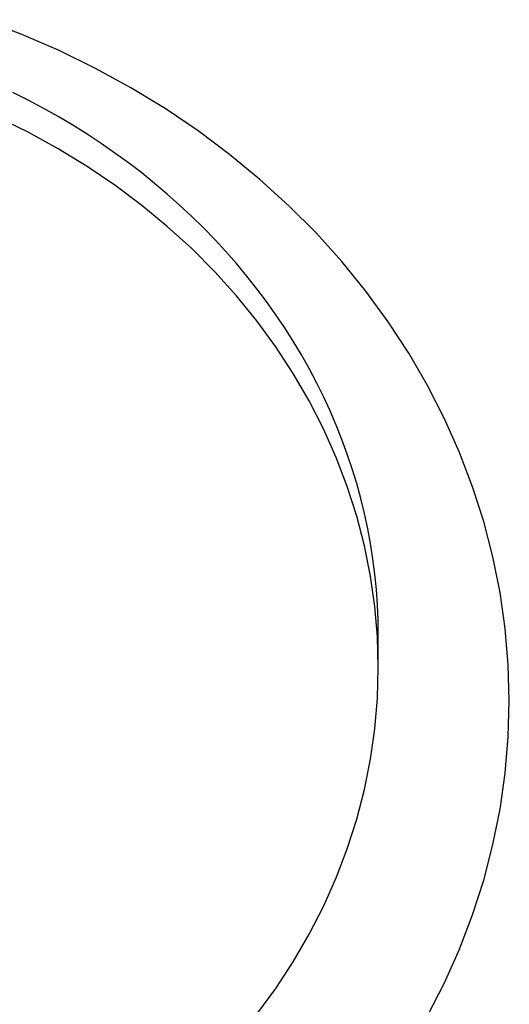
# Model space of a CAD drawing. Extents: x 1107 to 4046, y 937 to 3355.
# Tile 626 of 656: x 2238.36 to 2240.23, y 2683.14 to 2686.9. Entities that reach past the tile are written whole.
import ezdxf

# ---------------------------------------------------------------- set-up
doc = ezdxf.new("R2010")
doc.units = 0
doc.layers.add('KF_VIDA_L___C_REAR', color=7, linetype='CONTINUOUS')

# ---------------------------------------------------------------- blocks, each defined once
blk = doc.blocks.new('KF_VIDA_L___C_REAR')
at = {"layer": 'KF_VIDA_L___C_REAR'}
blk.add_line((52.75, 995.208807), (52.75, 995.332126), dxfattribs=at)
for points in [[(52.938, 993.879, 0), (53.0026, 994.005, 0), (53.06, 994.134, 0), (53.1101, 994.265, 0), (53.1526, 994.398, 0), (53.1876, 994.533, 0), (53.2148, 994.669, 0), (53.2344, 994.806, 0), (53.2461, 994.944, 0), (53.25, 995.082, 0), (53.2461, 995.22, 0), (53.2344, 995.358, 0), (53.2148, 995.495, 0), (53.1876, 995.631, 0), (53.1526, 995.766, 0), (53.1101, 995.899, 0), (53.06, 996.03, 0), (53.0026, 996.159, 0), (52.938, 996.286, 0), (52.8662, 996.409, 0), (52.7876, 996.529, 0), (52.7023, 996.646, 0), (52.6104, 996.759, 0), (52.5123, 996.868, 0), (52.4081, 996.972, 0), (52.2981, 997.072, 0), (52.1826, 997.168, 0), (52.0618, 997.258, 0), (51.936, 997.343, 0), (51.8056, 997.422, 0), (51.6708, 997.496, 0), (51.532, 997.564, 0), (51.3896, 997.626, 0), (51.2437, 997.682, 0)], [(52.75, 995.332, 0), (52.7492, 995.391, 0), (52.7467, 995.449, 0), (52.7425, 995.507, 0), (52.7368, 995.566, 0), (52.7293, 995.624, 0), (52.7202, 995.682, 0), (52.7095, 995.739, 0), (52.6972, 995.797, 0), (52.6832, 995.854, 0), (52.6676, 995.911, 0), (52.6504, 995.967, 0), (52.6316, 996.023, 0), (52.6112, 996.079, 0), (52.5892, 996.134, 0), (52.5657, 996.189, 0), (52.5407, 996.244, 0), (52.5141, 996.297, 0), (52.486, 996.35, 0), (52.4564, 996.403, 0), (52.4253, 996.455, 0), (52.3927, 996.506, 0), (52.3588, 996.556, 0), (52.3233, 996.606, 0), (52.2865, 996.655, 0), (52.2484, 996.703, 0), (52.2088, 996.751, 0), (52.168, 996.797, 0), (52.1258, 996.843, 0), (52.0823, 996.888, 0), (52.0376, 996.931, 0), (51.9917, 996.974, 0), (51.9445, 997.016, 0), (51.8962, 997.057, 0), (51.8468, 997.097, 0), (51.7962, 997.135, 0), (51.7446, 997.173, 0), (51.6919, 997.21, 0), (51.6382, 997.245, 0), (51.5835, 997.279, 0), (51.5278, 997.312, 0), (51.4712, 997.344, 0), (51.4138, 997.375, 0), (51.3555, 997.404, 0)], [(52.75, 995.209, 0), (52.7467, 995.326, 0), (52.7368, 995.442, 0), (52.7202, 995.558, 0), (52.6972, 995.673, 0), (52.6676, 995.787, 0), (52.6316, 995.9, 0), (52.5892, 996.011, 0), (52.5407, 996.12, 0), (52.486, 996.227, 0), (52.4253, 996.331, 0), (52.3588, 996.433, 0), (52.2865, 996.532, 0), (52.2088, 996.628, 0), (52.1258, 996.72, 0), (52.0376, 996.808, 0), (51.9445, 996.893, 0), (51.8468, 996.973, 0), (51.7446, 997.05, 0), (51.6382, 997.122, 0), (51.5278, 997.189, 0), (51.4138, 997.252, 0), (51.2963, 997.309, 0)], [(52.2865, 993.886, 0), (52.3588, 993.984, 0), (52.4253, 994.086, 0), (52.486, 994.191, 0), (52.5407, 994.297, 0), (52.5892, 994.406, 0), (52.6316, 994.517, 0), (52.6676, 994.63, 0), (52.6972, 994.744, 0), (52.7202, 994.859, 0), (52.7368, 994.975, 0), (52.7467, 995.092, 0), (52.75, 995.209, 0)]]:
    blk.add_polyline3d(points, dxfattribs=at)

msp = doc.modelspace()

# ---------------------------------------------------------------- block references
at = {"layer": 'KF_VIDA_L___C_REAR'}
msp.add_blockref('KF_VIDA_L___C_REAR', (2186.9791, 1689.2132), dxfattribs=at)

doc.saveas('drawing.dxf')
